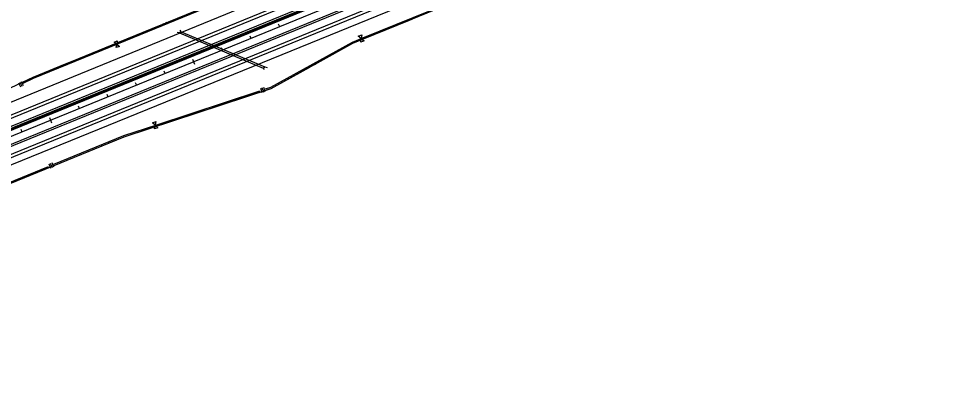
# Model space of a CAD drawing. Extents: x 192699 to 285914, y 194342 to 233219.
# Drawn here: x 216343 to 219324, y 209960 to 211134 of the extents above; entities that cross this region are included whole.
import ezdxf

# ---------------------------------------------------------------- set-up
doc = ezdxf.new("R2010")
doc.units = 0
for name, color, linetype in [('CENT LINE', 7, 'Continuous'), ('CONCRETE', 7, 'Continuous'), ('DRAINAGE', 7, 'Continuous'), ('Flood Plain', 7, 'Continuous'), ('R-W - CofA', 7, 'Continuous'), ('ROAD', 7, 'Continuous'), ('SHOULDER', 7, 'Continuous'), ('STATIONING1', 7, 'Continuous'), ('WRSF', 7, 'Continuous')]:
    doc.layers.add(name, color=color, linetype=linetype)

msp = doc.modelspace()

# ---------------------------------------------------------------- linework, layer by layer
at = {"layer": 'CENT LINE'}
msp.add_line((210682, 208450.3), (219872.3, 212203.9), dxfattribs=at)
at = {"layer": 'CONCRETE'}
for p, q in [((214420.5, 210001), (218651.4, 211729)), ((214422.1, 209997.3), (218652.8, 211725.3))]:
    msp.add_line(p, q, dxfattribs=at)
at = {"layer": 'DRAINAGE'}
for p, q in [((216869.7, 211090.8), (216864.2, 211086.6)), ((216864.2, 211086.6), (217135.3, 210972.8)), ((216869.7, 211090.8), (217140.8, 210977)), ((217135.3, 210972.8), (217140.8, 210977))]:
    msp.add_line(p, q, dxfattribs=at)
for points in [[(216869.7, 211090.8), (216866.6, 211095.4)], [(216864.2, 211086.6), (216857.3, 211088.3)], [(217140.8, 210977), (217147.7, 210975.3)], [(217135.3, 210972.8), (217138.3, 210968.2)]]:
    msp.add_lwpolyline(points, dxfattribs=at)
at = {"layer": 'Flood Plain'}
for points in [[(220194.9, 212816.3), (220308.4, 212601.2), (220392, 212493.7), (217382.2, 211298.8), (214432.1, 210091.9), (214396.3, 210354.8), (214450, 210504.2), (214575.4, 210737.2)], [(219161.8, 211424.2), (219132, 211800.6), (218313.8, 211472), (215949, 210510.1), (214241, 209799.2)]]:
    msp.add_lwpolyline(points, dxfattribs=at)
at = {"layer": 'R-W - CofA'}
for p, q in [((217442.9, 211076.1), (217454, 211080.7)), ((217452.4, 211068.7), (217442.9, 211076.1)), ((217450.8, 211056.8), (217452.4, 211068.7)), ((217454, 211080.7), (217452.4, 211068.7)), ((217452.4, 211068.7), (217461.9, 211061.4)), ((216652.4, 211057.2), (216662.8, 211061.5)), ((216661.3, 211050.3), (216652.4, 211057.2)), ((216659.8, 211039.2), (216661.3, 211050.3)), ((216670.2, 211043.4), (216659.8, 211039.2)), ((216662.8, 211061.5), (216661.3, 211050.3)), ((216661.3, 211050.3), (216670.2, 211043.4)), ((217461.9, 211061.4), (217450.8, 211056.8)), ((216343.3, 210925.5), (216349.4, 210912.5)), ((216347.6, 210927.5), (216353.7, 210914.5)), ((216351.9, 210929.5), (216358, 210916.6)), ((217126.2, 210908.5), (217131, 210893.9)), ((217131.1, 210910.1), (217135.9, 210895.5)), ((217136, 210911.7), (217140.7, 210897.1)), ((216776.5, 210796.3), (216787.9, 210800.1)), ((216785.5, 210788.3), (216776.5, 210796.3)), ((216787.9, 210800.1), (216785.5, 210788.3)), ((216783, 210776.5), (216785.5, 210788.3)), ((216794.4, 210780.2), (216783, 210776.5)), ((216785.5, 210788.3), (216794.4, 210780.2)), ((216441.4, 210664.1), (216447.2, 210649.9)), ((216446.1, 210666), (216451.9, 210651.8)), ((216450.8, 210668), (216456.6, 210653.8))]:
    msp.add_line(p, q, dxfattribs=at)
for points in [[(214727.7, 210253.9), (214955.4, 210357.7), (215190.6, 210443), (216208.9, 210858.9), (216390.3, 210943.8), (217501.2, 211397.5), (217690.2, 211463.9), (218699.2, 211876)], [(210735, 208320.7), (215389, 210221.6), (215624.3, 210306.9), (215851.9, 210410.7), (216685.1, 210751), (217161.2, 210907.6), (217425.7, 211053.4), (218805.1, 211616.8)], [(217458, 211071), (217783.1, 211203.8)], [(216666.5, 211052.5), (216970.2, 211176.5)], [(216829.1, 211123), (216968.8, 211180.1)], [(217459.5, 211067.2), (217609.1, 211128.3)], [(217613.9, 211130.3), (217619.7, 211132.6)], [(216665, 211056), (216804.8, 211113.1)], [(216809.3, 211114.9), (216814.7, 211117.1)], [(216819.2, 211119), (216824.6, 211121.2)], [(217142.2, 210905.7), (217159.6, 210911.4), (217424, 211057.1), (217458, 211071)], [(217310.9, 210990.1), (217425.7, 211053.4), (217459.5, 211067.2)], [(216358.4, 210924.7), (216391.8, 210940.3), (216666.5, 211052.5)], [(216520.1, 210996.8), (216665, 211056)], [(216356.8, 210928.1), (216390.3, 210943.8), (216495.8, 210986.9)], [(216500.3, 210988.7), (216505.7, 210990.9)], [(216510.2, 210992.8), (216515.6, 210995)], [(217143.5, 210901.8), (217161.2, 210907.6), (217286.4, 210976.6)], [(217290.9, 210979.1), (217296.4, 210982.1)], [(217300.9, 210984.6), (217306.4, 210987.6)], [(216791.2, 210790.2), (217124.8, 210899.9)], [(216972.6, 210845.5), (217126, 210896)], [(216792.5, 210786.3), (216945.9, 210836.8)], [(216950.9, 210838.4), (216956.8, 210840.3)], [(216961.7, 210842), (216967.6, 210843.9)], [(216457.5, 210662.4), (216683.7, 210754.8), (216791.2, 210790.2)], [(216634.6, 210730.3), (216685.1, 210751), (216792.5, 210786.3)], [(216459.1, 210658.6), (216608.6, 210719.7)], [(216613.4, 210721.7), (216619.2, 210724)], [(216624, 210726), (216629.8, 210728.4)], [(216115.4, 210522.7), (216440.5, 210655.5)], [(216292.5, 210590.6), (216442, 210651.7)]]:
    msp.add_lwpolyline(points, dxfattribs=at)
at = {"layer": 'ROAD'}
for p, q in [((210661.6, 208500.3), (229316.5, 216119.6)), ((210670.7, 208478.1), (229325.6, 216097.4)), ((210702.4, 208400.3), (229357.4, 216019.6)), ((210693.4, 208422.5), (219316.1, 211944.3))]:
    msp.add_line(p, q, dxfattribs=at)
at = {"layer": 'SHOULDER'}
for p, q in [((210657.8, 208509.6), (225591.1, 214608.8)), ((210691.1, 208428.1), (225763.2, 214584)), ((210672.9, 208472.5), (225606.2, 214571.8)), ((210706.2, 208391.1), (225778.4, 214547))]:
    msp.add_line(p, q, dxfattribs=at)
at = {"layer": 'STATIONING1'}
for points in [[(217184.2, 211115.8), (217187.6, 211107.4)], [(217091.7, 211077.9), (217095.1, 211069.6)], [(216999.1, 211040.1), (217002.5, 211031.8)], [(216906.5, 211002.3), (216913.3, 210985.7)], [(216813.9, 210964.5), (216817.3, 210956.2)], [(216721.3, 210926.7), (216724.8, 210918.4)], [(216628.8, 210888.9), (216632.2, 210880.6)], [(216536.2, 210851.1), (216539.6, 210842.7)], [(216443.6, 210813.3), (216450.4, 210796.6)], [(216351, 210775.5), (216354.4, 210767.1)]]:
    msp.add_lwpolyline(points, dxfattribs=at)
at = {"layer": 'WRSF'}
msp.add_line((214421.3, 209999.2), (218652.1, 211727.2), dxfattribs=at)

doc.saveas('drawing.dxf')
